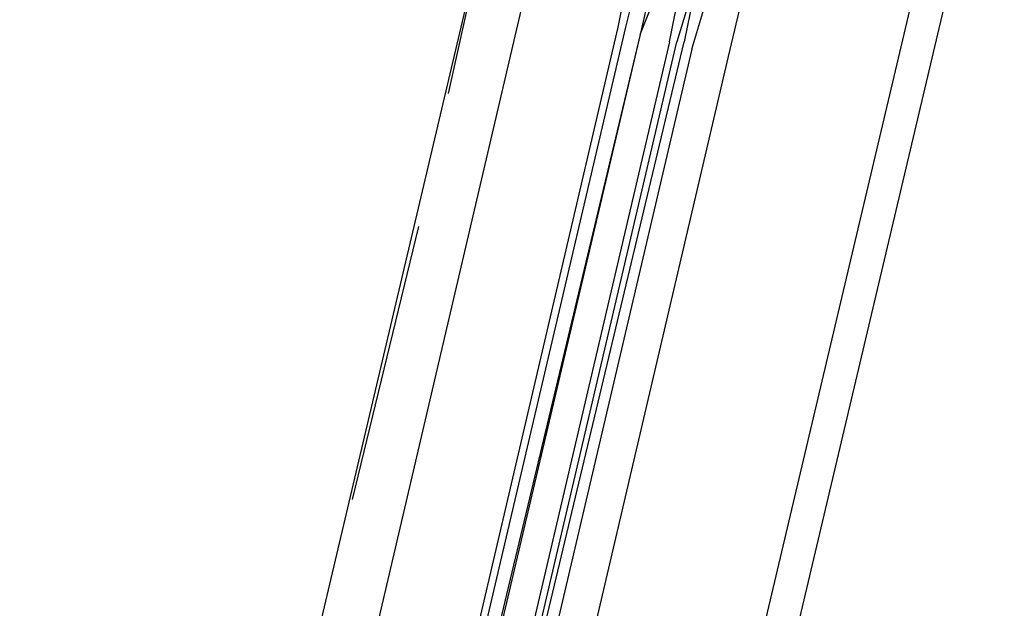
# Model space of a CAD drawing. Header units: feet. Extents: x -79 to 198, y -22 to 181.
# Tile 497 of 656: x 118.29 to 120.07, y 82.06 to 83.12. Entities that reach past the tile are written whole.
import ezdxf

# ---------------------------------------------------------------- set-up
doc = ezdxf.new("R2010")
doc.units = ezdxf.units.FT
doc.layers.add('A-LINEA', color=7, linetype='CONTINUOUS')

msp = doc.modelspace()

# ---------------------------------------------------------------- linework, layer by layer
at = {"layer": 'A-LINEA'}
for p, q in [((117.56, 76.6311), (119.2, 83.5778)), ((117.56, 76.6311), (119.2, 83.5778)), ((119.0667, 82.9911), (119.1733, 83.4711)), ((119.0667, 82.9911), (119.1733, 83.4711)), ((119.5733, 83.0578), (119.6667, 83.4578)), ((119.5733, 83.0578), (119.6667, 83.4578)), ((118.32, 76.4578), (119.96, 83.3911)), ((118.32, 76.4578), (119.96, 83.3911)), ((119.3867, 83.1778), (119.3733, 83.1111)), ((119.3867, 83.1778), (119.3733, 83.1111)), ((119.4, 83.1644), (119.3867, 83.1111)), ((119.4, 83.1644), (119.3867, 83.1111)), ((119.2, 83.1511), (118.5067, 80.1911)), ((119.2, 83.1511), (118.5067, 80.1911)), ((119.3733, 83.1111), (118.68, 80.1511)), ((119.3733, 83.1111), (118.68, 80.1511)), ((119.3867, 83.1111), (118.6933, 80.1511)), ((119.3867, 83.1111), (118.6933, 80.1511)), ((119.4133, 83.0978), (118.7067, 80.1378)), ((119.4133, 83.0978), (118.7067, 80.1378)), ((119.4133, 83.0978), (118.72, 80.1511)), ((119.4133, 83.0978), (118.72, 80.1511)), ((118.88, 80.0978), (119.5733, 83.0578)), ((118.88, 80.0978), (119.5733, 83.0578)), ((118.8933, 82.2578), (119.0133, 82.7511)), ((118.8933, 82.2578), (119.0133, 82.7511))]:
    msp.add_line(p, q, dxfattribs=at)
for points in [[(117.0933, 59.0178), (114.4, 59.6578), (118.2, 75.6978), (122, 91.7511), (124.68, 91.1111)], [(117.0933, 59.0178), (114.4, 59.6578), (118.2, 75.6978), (122, 91.7511), (124.68, 91.1111)], [(119.4533, 83.2711), (119.4133, 83.0978), (119.44, 83.1644), (119.4533, 83.1644), (119.4533, 83.1644)], [(119.4533, 83.2711), (119.4133, 83.0978), (119.44, 83.1644), (119.4533, 83.1644), (119.4533, 83.1644)], [(119.4667, 83.0844), (119.4933, 83.2178), (119.5067, 83.2178), (119.52, 83.2178), (119.48, 83.0844)], [(119.4667, 83.0844), (119.4933, 83.2178), (119.5067, 83.2178), (119.52, 83.2178), (119.48, 83.0844)], [(119.5067, 83.0711), (119.5467, 83.2044), (119.5333, 83.2178), (119.52, 83.2178), (119.4933, 83.0844)], [(119.5067, 83.0711), (119.5467, 83.2044), (119.5333, 83.2178), (119.52, 83.2178), (119.4933, 83.0844)], [(119.4667, 83.0844), (118.76, 80.0711), (118.7733, 80.0578), (118.7733, 80.0711), (119.48, 83.0844)], [(119.4667, 83.0844), (118.76, 80.0711), (118.7733, 80.0578), (118.7733, 80.0711), (119.48, 83.0844)], [(119.5067, 83.0711), (118.8, 80.0578), (118.7867, 80.0578), (118.7733, 80.0711), (119.4933, 83.0844)], [(119.5067, 83.0711), (118.8, 80.0578), (118.7867, 80.0578), (118.7733, 80.0711), (119.4933, 83.0844)]]:
    msp.add_lwpolyline(points, dxfattribs=at)

doc.saveas('drawing.dxf')
